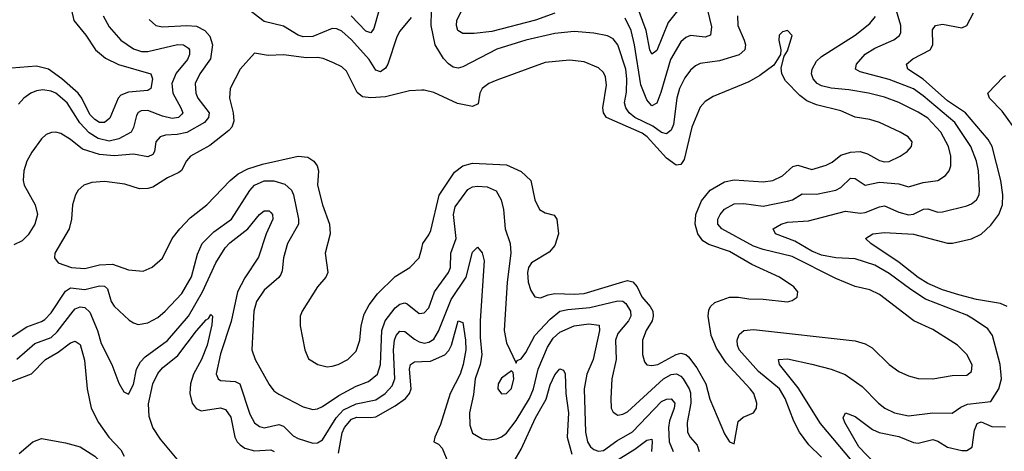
# Model space of a CAD drawing. Header units: inches. Extents: x 1694797 to 1849917, y 907313 to 1017959.
# Tile 312 of 656: x 1708340 to 1712405, y 1000611 to 1002394. Entities that reach past the tile are written whole.
import ezdxf

# ---------------------------------------------------------------- set-up
doc = ezdxf.new("R2010")
doc.units = ezdxf.units.IN
doc.header["$MEASUREMENT"] = 0
doc.layers.add('B7000', color=7, linetype='Continuous')
doc.layers.add('B7010', color=7, linetype='Continuous')

msp = doc.modelspace()

# ---------------------------------------------------------------- linework, layer by layer
at = {"layer": 'B7000', "color": 5}
for points, elevation in [([(1708553.6, 1002433.6), (1708563.6, 1002390), (1708613.4, 1002330), (1708653.4, 1002270), (1708694.7, 1002234.7), (1708748.5, 1002208.5), (1708881.5, 1002170), (1708888, 1002150), (1708881.5, 1002110), (1708870, 1002100.9), (1708790, 1002094.5), (1708758.4, 1002081.6), (1708746.9, 1002070), (1708713.2, 1001986.8), (1708691.1, 1001968.9), (1708670.1, 1001969.9), (1708650, 1001981.2), (1708630, 1002002.2), (1708596.8, 1002070), (1708581.5, 1002090), (1708514.9, 1002150), (1708459.6, 1002190), (1708410, 1002202.3), (1708306.8, 1002193.2)], 820), ([(1709956.7, 1002403.3), (1709910, 1002346.6), (1709897.1, 1002322.9), (1709859.6, 1002210), (1709850, 1002193.3), (1709830, 1002178.3), (1709810, 1002185.7), (1709782.8, 1002230), (1709710, 1002311.5), (1709670, 1002346.4), (1709650, 1002355.9), (1709630, 1002358.1), (1709550, 1002324.8), (1709510, 1002323.4), (1709490, 1002330.7), (1709430, 1002366.6), (1709350, 1002386), (1709267.6, 1002450)], 860), ([(1709822.4, 1002430), (1709802.7, 1002357.3), (1709790, 1002339.8), (1709770, 1002346.1), (1709709.2, 1002410)], 840), ([(1708875.2, 1002395.2), (1708903.1, 1002370), (1708930, 1002364.7), (1709029.9, 1002370.1), (1709070, 1002366.7), (1709104.1, 1002350), (1709125.6, 1002325.6), (1709136, 1002290), (1709128.1, 1002231.9), (1709084.6, 1002170), (1709064.4, 1002130), (1709067, 1002090), (1709076.4, 1002070), (1709122.1, 1002010), (1709120.1, 1001990), (1709102.9, 1001970), (1709030, 1001927.8), (1708990, 1001919.8), (1708943, 1001917), (1708920.8, 1001910), (1708903.1, 1001890), (1708896.6, 1001850), (1708890, 1001836.8), (1708870, 1001827.8), (1708810, 1001838), (1708730, 1001831.8), (1708670, 1001837.6), (1708599.4, 1001859.4), (1708550, 1001899.2), (1708510, 1001923.4), (1708490, 1001928.9), (1708472.1, 1001927.9), (1708450, 1001919.7), (1708430, 1001902.6), (1708390, 1001846.3), (1708369.3, 1001810), (1708357.8, 1001770), (1708354.4, 1001730), (1708359.2, 1001710), (1708404.1, 1001630), (1708414.4, 1001590), (1708402.8, 1001550), (1708374.9, 1001505.1), (1708350, 1001480.2), (1708315.8, 1001464.2)], 860), ([(1708685.4, 1002410), (1708710, 1002364.9), (1708758.5, 1002310), (1708810, 1002273.9), (1708843, 1002263), (1708870, 1002262.2), (1708991.8, 1002291.8), (1709017, 1002290), (1709036.7, 1002276.7), (1709041, 1002270), (1709041.3, 1002250), (1709033.5, 1002230), (1708986.6, 1002173.4), (1708969, 1002130), (1708972.6, 1002090), (1709005.9, 1002030), (1709013.2, 1002010), (1709010, 1002003.9), (1708996.1, 1001990), (1708970, 1001986.4), (1708930, 1001994.9), (1708870, 1002018.6), (1708842.3, 1002017.7), (1708829.3, 1002010.7), (1708822.1, 1001997.9), (1708810.9, 1001949.1), (1708800.2, 1001930), (1708750, 1001902), (1708710, 1001892.7), (1708663.8, 1001903.8), (1708627, 1001927), (1708588.3, 1001968.3), (1708535.9, 1002050), (1708490, 1002089.9), (1708470, 1002098.5), (1708436.3, 1002103.7), (1708410, 1002099.5), (1708387, 1002090), (1708357.3, 1002070), (1708335.5, 1002044.5)], 840), ([(1710000, 1002102.7), (1709950, 1002100.2), (1709850, 1002075.8), (1709790, 1002071.5), (1709755.4, 1002075.4), (1709732.9, 1002092.9), (1709690, 1002181.6), (1709670, 1002199.1), (1709636.4, 1002216.4), (1709593.6, 1002233.6), (1709570, 1002238), (1709522.9, 1002237.1), (1709430.9, 1002249.1), (1709366.6, 1002246.6), (1709310, 1002255.1), (1709250, 1002189.7), (1709209.3, 1002110), (1709207.2, 1002070), (1709222.1, 1002010), (1709225, 1001975), (1709216.3, 1001950), (1709204.2, 1001935.8), (1709125.2, 1001874.8), (1709045.7, 1001830), (1709028.8, 1001811.2), (1709008.3, 1001771.7), (1708997.4, 1001762.6), (1708950, 1001741.1), (1708890, 1001702.8), (1708870, 1001696.8), (1708835.5, 1001695.5), (1708774.5, 1001714.5), (1708690, 1001725.6), (1708638.4, 1001721.6), (1708604.9, 1001710), (1708581.7, 1001690), (1708570.3, 1001670), (1708558.9, 1001630), (1708554, 1001570), (1708544.9, 1001530), (1708486, 1001430), (1708484, 1001410), (1708498.8, 1001390), (1708554, 1001370), (1708610, 1001366), (1708670, 1001381.3), (1708723.6, 1001383.6), (1708790, 1001360.7), (1708850, 1001354.9), (1708887.6, 1001372.4), (1708930, 1001408.4), (1708969.8, 1001490), (1709002, 1001530), (1709044.8, 1001575.2), (1709113.1, 1001630), (1709208.6, 1001730), (1709242.8, 1001757.2), (1709282.1, 1001777.9), (1709342.7, 1001797.3), (1709490, 1001830.1), (1709530, 1001825.8), (1709554.3, 1001810), (1709568.9, 1001790), (1709573.3, 1001770), (1709569.5, 1001710), (1709590.2, 1001630), (1709618.8, 1001550), (1709622.6, 1001510), (1709600.8, 1001430), (1709612.4, 1001350), (1709604, 1001330), (1709569.4, 1001290.6), (1709506, 1001190), (1709498.9, 1001170), (1709498, 1001130), (1709517, 1001030), (1709533.1, 1000993.1), (1709571, 1000970), (1709610, 1000960.9), (1709630, 1000963.2), (1709654.5, 1000970), (1709694.5, 1000990), (1709730, 1001025.5), (1709745.1, 1001070), (1709749.8, 1001129.8), (1709762.6, 1001177.4), (1709783.7, 1001216.3), (1709817.7, 1001262.3), (1709890, 1001333.8), (1709951.1, 1001370), (1709989.7, 1001410), (1710000, 1001450.2)], 880), ([(1708310, 1001085), (1708370, 1001125.5), (1708430, 1001146.8), (1708444, 1001156), (1708470, 1001183.2), (1708530, 1001273), (1708550, 1001287), (1708610, 1001280.2), (1708670, 1001294.6), (1708690, 1001294.1), (1708702.9, 1001282.9), (1708717.5, 1001230), (1708730, 1001210.2), (1708793, 1001153), (1708810, 1001141.3), (1708830, 1001135.6), (1708870, 1001142.5), (1708910, 1001164.4), (1708941.5, 1001190), (1709010, 1001262.5), (1709050, 1001332.2), (1709074.1, 1001425.9), (1709094.3, 1001470), (1709141.6, 1001518.4), (1709215.1, 1001570), (1709290, 1001688.6), (1709309.9, 1001710), (1709350, 1001728.3), (1709390, 1001728.2), (1709434.9, 1001714.9), (1709462.1, 1001690), (1709470.6, 1001670), (1709491.3, 1001570), (1709490.7, 1001550), (1709445.5, 1001470), (1709429, 1001410), (1709423.7, 1001356.3), (1709418.2, 1001341.8), (1709410.5, 1001329.5), (1709350, 1001276.8), (1709318.4, 1001230), (1709307.5, 1001190), (1709298.2, 1001030), (1709313, 1000990), (1709370, 1000887.6), (1709390, 1000861.8), (1709410, 1000846.7), (1709510, 1000794.5), (1709550, 1000783.5), (1709570, 1000786.7), (1709590, 1000796.3), (1709657.5, 1000842.5), (1709730, 1000880.8), (1709780, 1000900), (1709817.1, 1000930), (1709829.9, 1000970.1), (1709836, 1001110), (1709849.5, 1001150), (1709890, 1001204.4), (1709910, 1001219.6), (1709930, 1001224.5), (1709940.4, 1001220.4), (1709990, 1001180.6), (1710000, 1001181.6)], 860), ([(1708328.3, 1000991.7), (1708403.4, 1001056.6), (1708470, 1001081.1), (1708495.5, 1001104.5), (1708560.7, 1001190), (1708570, 1001199.3), (1708590, 1001207.9), (1708610, 1001205.7), (1708630, 1001186), (1708662.3, 1001110), (1708676.8, 1001056.8), (1708720.9, 1000970), (1708750, 1000893), (1708770, 1000857.1), (1708790, 1000848), (1708810, 1000886.8), (1708822.3, 1000950), (1708838.5, 1000981.5), (1708858.6, 1001001.4), (1708950, 1001069), (1709037.8, 1001170), (1709095.5, 1001270), (1709149.7, 1001390.3), (1709188.1, 1001451.9), (1709207.3, 1001472.7), (1709282.2, 1001530), (1709329.8, 1001590), (1709350, 1001605.2), (1709370, 1001604.7), (1709377.8, 1001597.8), (1709384.7, 1001590), (1709386, 1001570), (1709357.4, 1001510), (1709326.2, 1001413.8), (1709270, 1001327.7), (1709239.7, 1001270), (1709213.1, 1001146.9), (1709170, 1001014), (1709152, 1000932), (1709159.6, 1000910), (1709170, 1000903.8), (1709230, 1000899.6), (1709249.6, 1000889.6), (1709290, 1000764.9), (1709310, 1000729.3), (1709330, 1000714.2), (1709350, 1000708.2), (1709410, 1000722.2), (1709430, 1000715), (1709470, 1000675.1), (1709490, 1000663.6), (1709550, 1000644.8), (1709570, 1000646), (1709590, 1000658.6), (1709646.2, 1000750), (1709677.8, 1000782.2), (1709730, 1000807.1), (1709810, 1000824.5), (1709849.3, 1000850), (1709877.9, 1000882.1), (1709888.9, 1000910), (1709884.2, 1001030), (1709887.5, 1001070), (1709894.4, 1001090), (1709910, 1001107.8), (1709930, 1001106.1), (1709970, 1001074.3), (1709990, 1001063), (1710000, 1001060.6)], 840), ([(1708990, 1000578.5), (1708921.8, 1000661.8), (1708890.3, 1000710.3), (1708875.5, 1000755.5), (1708872.7, 1000807.3), (1708890.5, 1000889.5), (1708910, 1000933.4), (1708930, 1000956.1), (1708992.9, 1001007.1), (1709070, 1001109.4), (1709110, 1001154), (1709120.4, 1001159.6), (1709130, 1001177), (1709136.5, 1001170), (1709133.8, 1001133.8), (1709114.1, 1001050), (1709090.7, 1000990), (1709057.9, 1000930), (1709045.2, 1000890), (1709042.6, 1000850), (1709052.5, 1000810), (1709068.4, 1000788.4), (1709090, 1000778.2), (1709170, 1000790.7), (1709190, 1000783.9), (1709211.8, 1000751.8), (1709228.7, 1000670), (1709238.4, 1000650), (1709250, 1000638), (1709270, 1000624.6), (1709310, 1000612.9), (1709377.1, 1000617.1), (1709390.5, 1000610.5)], 820), ([(1708310, 1000900.5), (1708389.3, 1000930.7), (1708446.9, 1000990), (1708499.1, 1001020.9), (1708550, 1001058.9), (1708570, 1001066), (1708590, 1001052.6), (1708608.1, 1000988.1), (1708619.4, 1000870), (1708635.5, 1000790), (1708665.2, 1000730), (1708708.9, 1000670), (1708757.4, 1000617.4), (1708771.8, 1000591.8)], 820), ([(1709656.1, 1000603.9), (1709672.1, 1000687.9), (1709681.1, 1000710), (1709710, 1000743.5), (1709731.9, 1000751.9), (1709790, 1000750.4), (1709810, 1000754.4), (1709890, 1000798.6), (1709933.1, 1000830), (1709949.1, 1000850), (1709955.8, 1000870), (1709949.2, 1000950), (1709953.3, 1000970), (1709970, 1000981.3), (1710000, 1000982.5)], 820), ([(1708338, 1000602), (1708394.5, 1000650), (1708430, 1000664), (1708530, 1000646.9), (1708590, 1000630.5), (1708650, 1000591.2), (1708691.7, 1000550), (1708710, 1000506.5), (1708714.6, 1000470), (1708699.3, 1000400.7), (1708692.3, 1000330), (1708666.1, 1000250), (1708626.7, 1000193.3), (1708615.9, 1000170), (1708609.2, 1000129.2), (1708579.3, 1000030), (1708578.1, 1000000)], 780)]:
    msp.add_lwpolyline(points, dxfattribs=dict(at, elevation=elevation))
at = {"layer": 'B7010', "color": 5}
for points, elevation in [([(1711878.8, 1000450), (1711646.6, 1000726.6), (1711553.7, 1000873.7), (1711477.2, 1000970), (1711472.7, 1000990), (1711510, 1000992.7), (1711610, 1000971.8), (1711690.1, 1000950.1), (1711748.2, 1000928.2), (1711818.6, 1000878.6), (1711886.2, 1000810), (1711912.3, 1000790), (1711952, 1000770), (1712010, 1000757.4), (1712110, 1000770.7), (1712190, 1000768.2), (1712226.1, 1000793.9), (1712253.6, 1000806.4), (1712350, 1000816.8), (1712382.9, 1000870), (1712393.6, 1000910), (1712388.6, 1000970), (1712356.1, 1001090), (1712336.7, 1001116.7), (1712277.4, 1001157.4), (1712250, 1001173), (1712080.3, 1001240.3), (1712019, 1001279), (1711930, 1001345.9), (1711870, 1001380.7), (1711790, 1001406.3), (1711710, 1001410.6), (1711650, 1001421.5), (1711610, 1001438.1), (1711539.9, 1001479.9), (1711461.1, 1001510), (1711451.5, 1001530), (1711484.2, 1001550), (1711510, 1001558.4), (1711596.5, 1001563.5), (1711750, 1001603), (1711810, 1001595.5), (1711830, 1001597.4), (1711890, 1001621.6), (1711910, 1001624.7), (1711970, 1001598.8), (1712010, 1001588.5), (1712030, 1001591.1), (1712071.5, 1001611.5), (1712090, 1001612.8), (1712130, 1001599.4), (1712150, 1001600.6), (1712250, 1001625), (1712270, 1001633.7), (1712289.8, 1001650), (1712300.6, 1001670), (1712303.2, 1001690), (1712298.7, 1001770), (1712290.4, 1001810), (1712266.2, 1001870), (1712200.4, 1001970), (1712070, 1002079.5), (1712030, 1002108), (1711930, 1002146.4), (1711810, 1002179.1), (1711791.1, 1002190), (1711795.4, 1002210), (1711830, 1002251.7), (1711870, 1002276.9), (1711948.6, 1002311.4), (1711971.8, 1002328.2), (1711978.5, 1002341.5), (1711978.3, 1002370), (1711930.6, 1002530)], 840), ([(1711304.2, 1002410), (1711305.6, 1002370), (1711330.9, 1002309.1), (1711336.4, 1002290), (1711334.6, 1002270), (1711310, 1002248.3), (1711230, 1002224.6), (1711150, 1002212.9), (1711130, 1002203.7), (1711110, 1002185.7), (1711085.9, 1002154.1), (1711064.3, 1002110), (1711053.2, 1002070), (1711038.8, 1001961.2), (1711030, 1001938.2), (1711010, 1001923), (1710990, 1001928.5), (1710954.1, 1001954.1), (1710879.4, 1001990), (1710856.3, 1002010), (1710842, 1002030), (1710837.2, 1002050), (1710845.2, 1002094.8), (1710847.4, 1002150), (1710842.1, 1002190), (1710810, 1002290.8), (1710790, 1002314.9), (1710766.7, 1002326.7), (1710710, 1002338.8), (1710630, 1002345.3), (1710550, 1002337), (1710430, 1002309), (1710310, 1002272.8), (1710170, 1002199.9), (1710150, 1002194.1), (1710130, 1002197.3), (1710110, 1002211.4), (1710090, 1002233.8), (1710056.2, 1002290), (1710039.5, 1002370), (1710041.1, 1002430)], 860), ([(1710550, 1002421), (1710470, 1002391.5), (1710290, 1002345.6), (1710217, 1002337), (1710170, 1002337.4), (1710149.8, 1002350), (1710143.7, 1002370), (1710145, 1002390), (1710164.2, 1002430)], 840), ([(1711172.2, 1002467.8), (1711196.1, 1002363.9), (1711192, 1002330), (1711170, 1002321.8), (1711110, 1002328.2), (1711090, 1002320.5), (1711070, 1002303.2), (1711027.6, 1002230), (1710987.2, 1002092.8), (1710970, 1002049.7), (1710950, 1002037.7), (1710930, 1002063.5), (1710904.3, 1002124.3), (1710879.1, 1002290), (1710864.6, 1002350), (1710840.6, 1002400.6)], 840), ([(1711055.4, 1002430), (1711017.8, 1002382.2), (1710970, 1002266.3), (1710950, 1002251.1), (1710941.8, 1002270), (1710926, 1002350), (1710889.3, 1002449.3)], 820), ([(1711650, 1000587.1), (1711598.5, 1000638.5), (1711559.1, 1000690), (1711536.5, 1000736.5), (1711501, 1000830), (1711476.9, 1000870), (1711390, 1000941.3), (1711311.2, 1001030), (1711303, 1001050), (1711302.2, 1001070), (1711310, 1001093.7), (1711329.9, 1001110.1), (1711370, 1001113.8), (1711790, 1001068.2), (1711830, 1001055.2), (1711858.9, 1001038.9), (1711930.3, 1000970), (1711970, 1000940.7), (1712010, 1000922.8), (1712050, 1000912.3), (1712110, 1000911.1), (1712190, 1000923.9), (1712250, 1000925.3), (1712270, 1000940.7), (1712272.2, 1000967.8), (1712251.8, 1001010), (1712212.2, 1001050), (1712110, 1001114), (1712030.9, 1001150.9), (1711890, 1001259.5), (1711850, 1001278.4), (1711790, 1001292.1), (1711710, 1001324.5), (1711530, 1001416.6), (1711410, 1001444.7), (1711370, 1001459.3), (1711238.4, 1001530), (1711222.8, 1001550), (1711223, 1001570), (1711232.2, 1001590), (1711250, 1001610.9), (1711290, 1001633.5), (1711330, 1001635), (1711410, 1001624.1), (1711510, 1001643.8), (1711530.3, 1001649.7), (1711570, 1001674.4), (1711630, 1001672.8), (1711710, 1001690.1), (1711730, 1001700.9), (1711770, 1001739.4), (1711790, 1001738.5), (1711830, 1001710.7), (1711890, 1001722.5), (1711970, 1001715.7), (1712010, 1001704.1), (1712070, 1001721.1), (1712130, 1001729.5), (1712161.8, 1001750), (1712177, 1001770), (1712184.3, 1001790), (1712183.8, 1001830), (1712174.6, 1001870), (1712143, 1001930), (1712090, 1001987.1), (1712050, 1002012.3), (1711970, 1002051.4), (1711910, 1002074.3), (1711844.5, 1002090), (1711763.9, 1002103.9), (1711690, 1002110.7), (1711650, 1002120.6), (1711633, 1002130), (1711616.1, 1002150), (1711608.7, 1002170), (1711611.2, 1002190), (1711630, 1002222.2), (1711650, 1002241.8), (1711790, 1002330.1), (1711850, 1002378.5), (1711873, 1002407)], 860), ([(1712417.2, 1001210), (1712390, 1001221.2), (1712290, 1001238.9), (1712217.1, 1001257.1), (1712150, 1001278.2), (1712090, 1001303.9), (1712048.8, 1001328.8), (1711971.2, 1001391.2), (1711854.2, 1001470), (1711831.6, 1001490), (1711862.9, 1001510), (1711910, 1001515), (1712030, 1001507.8), (1712170, 1001471.7), (1712190.8, 1001470.8), (1712270, 1001488.5), (1712310, 1001508.8), (1712350, 1001544.8), (1712382.1, 1001590), (1712397.6, 1001630), (1712399, 1001670), (1712390.7, 1001730), (1712354.5, 1001870), (1712339.1, 1001899.1), (1712245.4, 1002010), (1712170, 1002058.3), (1712070, 1002148), (1712006.2, 1002190), (1712001.2, 1002210), (1712027.6, 1002232.4), (1712099.4, 1002270), (1712109.9, 1002290), (1712108.2, 1002351.8), (1712120.7, 1002370), (1712150, 1002376.1), (1712230, 1002360.2), (1712250, 1002370.2), (1712277.5, 1002422.5)], 820), ([(1710000, 1001450.2), (1710005.1, 1001470), (1710030, 1001504.9), (1710037.2, 1001522.8), (1710071.4, 1001668.6), (1710135.5, 1001764.5), (1710170, 1001790.1), (1710210, 1001800.8), (1710350, 1001794.9), (1710410, 1001767.4), (1710450, 1001730.2), (1710467.6, 1001650), (1710486.8, 1001610), (1710510, 1001596.6), (1710546.9, 1001586.9), (1710557.2, 1001570), (1710564.1, 1001510), (1710550, 1001461.4), (1710526.4, 1001433.6), (1710453.7, 1001390), (1710441, 1001370), (1710436.2, 1001350), (1710439.8, 1001310), (1710450, 1001274.9), (1710467.4, 1001250), (1710490, 1001245.2), (1710521.9, 1001258.1), (1710550, 1001263.4), (1710630, 1001260.3), (1710670, 1001263.4), (1710830, 1001312), (1710850, 1001316.5), (1710872, 1001312), (1710890, 1001291), (1710909.4, 1001249.4), (1710942.7, 1001210), (1710954, 1001190), (1710956, 1001170), (1710951.2, 1001150), (1710927, 1001110), (1710911.6, 1001070), (1710911.7, 1001011.7), (1710920.4, 1000980.4), (1710930, 1000968.3), (1710950, 1000965.1), (1710974.5, 1000970), (1711050, 1001010.6), (1711070, 1001016.1), (1711090, 1001010.7), (1711101.1, 1001001.1), (1711135.7, 1000955.7), (1711173.6, 1000890), (1711190, 1000826.4), (1711250, 1000684), (1711270, 1000651), (1711290, 1000642), (1711305.9, 1000734.1), (1711327.3, 1000752.7), (1711370, 1000770.4), (1711381.7, 1000790), (1711382.8, 1000810), (1711370.6, 1000850), (1711356.5, 1000870), (1711256.8, 1000976.8), (1711216.7, 1001036.7), (1711195.6, 1001090), (1711183.2, 1001170), (1711185.3, 1001194.7), (1711192.3, 1001210), (1711210, 1001225.7), (1711270, 1001247.6), (1711308.3, 1001248.3), (1711350, 1001241), (1711410, 1001240.2), (1711510, 1001229.1), (1711530, 1001234.4), (1711550, 1001248.2), (1711552.8, 1001270), (1711536.2, 1001290), (1711476.9, 1001330), (1711363, 1001383), (1711270, 1001437.2), (1711185.4, 1001465.4), (1711160.8, 1001480.8), (1711139.3, 1001510), (1711128.3, 1001550), (1711131.9, 1001590), (1711154.7, 1001645.3), (1711191.2, 1001690), (1711250, 1001724), (1711290, 1001732.6), (1711410, 1001724.8), (1711450, 1001730.1), (1711490, 1001748.8), (1711532.5, 1001787.5), (1711553, 1001793), (1711610, 1001774.6), (1711670, 1001793.7), (1711694.2, 1001805.8), (1711730, 1001834.8), (1711770, 1001846.3), (1711810, 1001849.6), (1711840, 1001840), (1711890, 1001812.3), (1711910, 1001807.2), (1711930, 1001808.3), (1711975.8, 1001830), (1712004.7, 1001850), (1712021.3, 1001870), (1712024.2, 1001890), (1712007.6, 1001910), (1711974.7, 1001930), (1711890, 1001969.1), (1711850, 1001981.5), (1711790, 1001991.2), (1711730, 1002017.2), (1711630, 1002042.5), (1711590, 1002059.4), (1711560.4, 1002080.4), (1711501.3, 1002141.3), (1711487.2, 1002170), (1711484.4, 1002195.6), (1711496.6, 1002243.4), (1711510, 1002264.7), (1711528.9, 1002328.9), (1711510, 1002349), (1711490, 1002344), (1711476, 1002330), (1711474, 1002310), (1711482, 1002270), (1711480.7, 1002250), (1711454, 1002206), (1711396.5, 1002163.5), (1711350, 1002137.1), (1711202.6, 1002077.4), (1711170, 1002055.8), (1711150, 1002033.3), (1711114.6, 1001950), (1711083.6, 1001816.4), (1711070, 1001795.6), (1711050, 1001793.1), (1711010, 1001821.8), (1710930.7, 1001910), (1710910, 1001925.9), (1710763, 1001990), (1710749.9, 1002009.9), (1710747.3, 1002030), (1710762.9, 1002122.9), (1710758.4, 1002158.4), (1710750, 1002176), (1710730, 1002195.1), (1710670, 1002219.5), (1710610, 1002227.3), (1710510, 1002217), (1710310, 1002144.2), (1710277.4, 1002130), (1710250.2, 1002110), (1710240.2, 1002090), (1710233.4, 1002046.6), (1710210, 1002035.8), (1710148.3, 1002048.3), (1710050, 1002093.2), (1710010, 1002103.2), (1710000, 1002102.7)], 880), ([(1712463, 1001923), (1712396.2, 1002016.2), (1712343.5, 1002070), (1712336.8, 1002090), (1712402, 1002158), (1712410, 1002163.5)], 780), ([(1710000, 1001181.6), (1710010, 1001182.6), (1710030, 1001204.4), (1710052.3, 1001270), (1710110, 1001349.4), (1710118.2, 1001370), (1710119.9, 1001430), (1710142.3, 1001490), (1710131.5, 1001590), (1710138.7, 1001621.3), (1710190, 1001692.1), (1710210, 1001703.6), (1710230, 1001706.9), (1710270, 1001703.4), (1710307.1, 1001687.1), (1710328.3, 1001650), (1710337.7, 1001610), (1710345, 1001530), (1710365.3, 1001470), (1710367.8, 1001430), (1710353.3, 1001310), (1710340.6, 1001110), (1710350, 1001059.5), (1710390, 1000976), (1710394.1, 1000985.9), (1710410, 1000993.4), (1710430, 1001019.1), (1710467.1, 1001090), (1710530, 1001157.5), (1710570, 1001189.7), (1710602.7, 1001197.3), (1710694.4, 1001205.6), (1710810, 1001232.7), (1710830, 1001231.5), (1710842.2, 1001222.2), (1710861.9, 1001190), (1710863, 1001170), (1710853.6, 1001150), (1710810, 1001097.7), (1710800.1, 1001070), (1710802.1, 1000990), (1710785.4, 1000910), (1710780.6, 1000830), (1710782.8, 1000790), (1710790, 1000773), (1710810, 1000760.7), (1710830, 1000764.3), (1710850, 1000774.5), (1710998.4, 1000910), (1711030, 1000928.5), (1711051.6, 1000931.6), (1711070, 1000921.5), (1711079.6, 1000910), (1711104.7, 1000870), (1711110, 1000852.8), (1711111.5, 1000810), (1711095.5, 1000730), (1711096.6, 1000690), (1711107.6, 1000670), (1711136.5, 1000636.5), (1711145.1, 1000610)], 860), ([(1710000, 1001060.6), (1710010, 1001058.3), (1710030, 1001061.5), (1710050, 1001074.5), (1710070, 1001107.6), (1710121, 1001239), (1710184.1, 1001330), (1710210, 1001434), (1710230, 1001454.6), (1710250, 1001431.6), (1710257.4, 1001397.4), (1710241.2, 1001150), (1710241, 1001081), (1710247.8, 1001010), (1710241.6, 1000970), (1710220.8, 1000910), (1710214, 1000846), (1710197.8, 1000770), (1710198.9, 1000718.9), (1710210, 1000686.3), (1710250, 1000662.4), (1710278.6, 1000658.6), (1710310, 1000662.7), (1710330, 1000671.1), (1710350, 1000686.5), (1710390, 1000738.6), (1710445.5, 1000830), (1710461.3, 1000870), (1710480.6, 1000950), (1710519, 1001041), (1710542, 1001078), (1710570, 1001102.8), (1710630, 1001129.2), (1710690, 1001138.3), (1710732.9, 1001132.9), (1710734.6, 1001110), (1710707.4, 1000990), (1710681, 1000930), (1710670.6, 1000870), (1710675.7, 1000690), (1710685.1, 1000650), (1710697, 1000630), (1710710, 1000618.9), (1710730, 1000611.7), (1710750, 1000615.2), (1710805.3, 1000654.7), (1710870, 1000691.3), (1710990, 1000816.9), (1711010, 1000826.7), (1711030, 1000827.5), (1711044.6, 1000810), (1711041.7, 1000790), (1711022.6, 1000737.4), (1711018.6, 1000710), (1711020.9, 1000650), (1711037.8, 1000610)], 840), ([(1710000, 1000982.5), (1710036, 1000984), (1710094.9, 1001010), (1710112, 1001028), (1710122.6, 1001050), (1710150.2, 1001150.2), (1710170, 1001144), (1710180.8, 1001070), (1710181.5, 1001030), (1710171.8, 1000970), (1710158.5, 1000930), (1710118.1, 1000850), (1710078, 1000722), (1710054.6, 1000670), (1710050.6, 1000650.6), (1710070, 1000640.4), (1710084.2, 1000624.2), (1710110, 1000560.7)], 820), ([(1710381.5, 1000570), (1710410, 1000620.1), (1710469.6, 1000750), (1710513.8, 1000826.2), (1710530, 1000885.5), (1710550, 1000927.1), (1710570, 1000951.6), (1710586, 1000946), (1710591.7, 1000931.7), (1710595.2, 1000850), (1710605.7, 1000770), (1710600.4, 1000670), (1710619.9, 1000599.9)], 820), ([(1711870, 1000561.3), (1711805, 1000630), (1711746.1, 1000730), (1711740.3, 1000750), (1711749.2, 1000770), (1711790, 1000755.5), (1711861.3, 1000701.3), (1711888.4, 1000688.4), (1711970, 1000672.4), (1712030, 1000647.8), (1712050, 1000645.4), (1712110, 1000659.6), (1712130, 1000653), (1712170, 1000628.8), (1712230, 1000614.2), (1712250, 1000614.2), (1712271.8, 1000628.2), (1712282, 1000698), (1712293.6, 1000726.4), (1712310, 1000732.4), (1712354.1, 1000714.1), (1712410, 1000712)], 820), ([(1710793, 1000567), (1710879.8, 1000620.2), (1710930, 1000657.8), (1710950, 1000662), (1710952, 1000650), (1710948.9, 1000610)], 820)]:
    msp.add_lwpolyline(points, dxfattribs=dict(at, elevation=elevation))
at = {"layer": 'B7010', "color": 5, "elevation": 860}
msp.add_lwpolyline([(1710370, 1000943.7), (1710330, 1000912.8), (1710315.2, 1000890), (1710313.8, 1000870), (1710330, 1000849.2), (1710350, 1000850.3), (1710370, 1000870.4), (1710380.3, 1000910), (1710376.9, 1000936.9)], close=True, dxfattribs=at)

doc.saveas('drawing.dxf')
